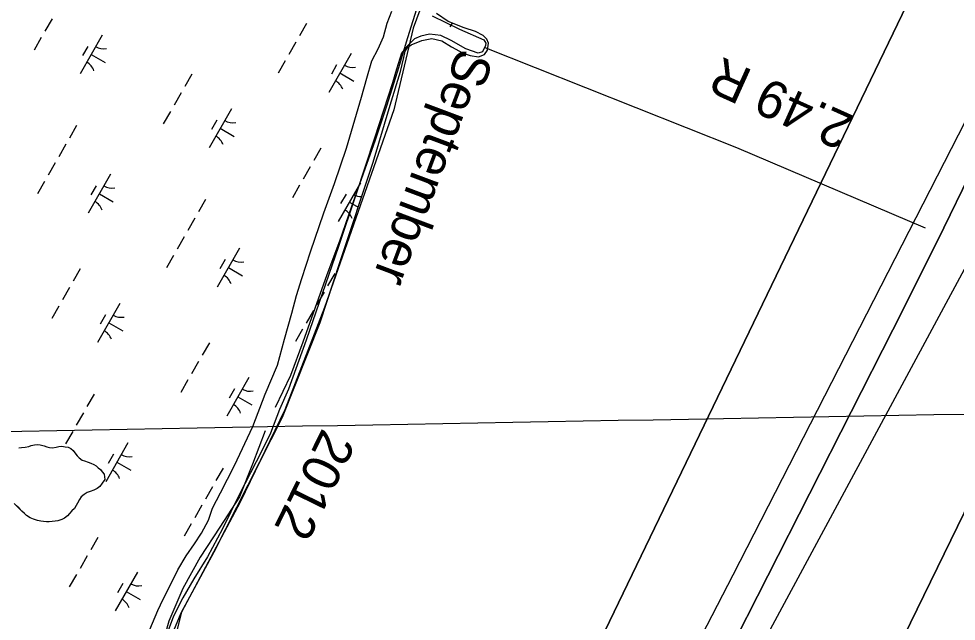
# Model space of a CAD drawing. Extents: x 3930721 to 3950824, y 220441 to 242861.
# Drawn here: x 3939263 to 3940311, y 229978 to 230653 of the extents above; entities that cross this region are included whole.
import ezdxf

# ---------------------------------------------------------------- set-up
doc = ezdxf.new("R2010")
doc.units = 0
for name, color, linetype in [('V-GRID-MAJR', 7, 'Continuous'), ('V-LEVE-TOET', 7, 'Continuous'), ('V-RIVR-EDGE', 7, 'Continuous'), ('V-RIVR-IDEN', 7, 'Continuous'), ('V-RIVR-JETY', 7, 'Continuous'), ('V-RRAP-FSHR', 7, 'Continuous'), ('V-STRM-FMON', 7, 'Continuous'), ('V-TOPO-DPTH', 7, 'Continuous'), ('V-TOPO-MINR', 7, 'Continuous'), ('V-TOPO-SHOR', 7, 'Continuous'), ('V-WETL-SWMP', 7, 'Continuous')]:
    doc.layers.add(name, color=color, linetype=linetype)

msp = doc.modelspace()

# ---------------------------------------------------------------- linework, layer by layer
at = {"layer": 'V-GRID-MAJR'}
msp.add_spline([(3935736.6, 230127.9), (3940756.9, 230218.1), (3946078.3, 230314.5), (3946614.6, 230324.3)], degree=3, dxfattribs=at)
at = {"layer": 'V-LEVE-TOET'}
msp.add_lwpolyline([(3939784, 230620.3), (3940065.5, 230508.4), (3940276.5, 230418.5)], dxfattribs=at)
at = {"layer": 'V-RIVR-EDGE'}
msp.add_lwpolyline([(3939716.2, 230675.7), (3939704, 230641.9), (3939682.5, 230550.8), (3939604.7, 230329.6), (3939560.6, 230215), (3939510.5, 230111.6), (3939445, 229988.7), (3939420.4, 229891.5)], dxfattribs=at)
at = {"layer": 'V-RIVR-JETY'}
for points in [[(3939409.7, 229969.2), (3939418.6, 229990.5), (3939424.5, 230003), (3939432.2, 230018.5), (3939440.8, 230035.8), (3939450.1, 230051.7), (3939459.3, 230065.1), (3939467.4, 230077), (3939475.1, 230091.6), (3939479.5, 230104.9), (3939488.4, 230122), (3939504.1, 230152.7), (3939524.6, 230196.5), (3939538.5, 230232.7), (3939552.1, 230264.9), (3939560.2, 230294.1), (3939568.4, 230323.2), (3939573.7, 230343), (3939579.5, 230362.1), (3939589.2, 230391.9), (3939604.2, 230435.6), (3939616, 230468.1), (3939629.5, 230507.9), (3939646.2, 230564.7), (3939652.3, 230586.2), (3939657.9, 230605.4), (3939665, 230618.8), (3939670.9, 230632.5), (3939675, 230647.6), (3939680.3, 230661)], [(3939725.2, 230655.7), (3939755.6, 230640.9), (3939783, 230629), (3939785.2, 230625.1), (3939784.9, 230622.7), (3939781.6, 230615.4), (3939776.8, 230614.1), (3939762.8, 230618.9), (3939746.4, 230628.1), (3939734.8, 230633.7), (3939722.4, 230635.4), (3939712.4, 230633.2), (3939705.5, 230630.1), (3939697.4, 230621.8), (3939691.1, 230613.9), (3939685.2, 230596.3), (3939680.9, 230580.8), (3939660.9, 230518.8), (3939639.7, 230455.6), (3939620.6, 230397.9), (3939584.5, 230293.1), (3939564.4, 230238.1), (3939554.4, 230215.3), (3939544.6, 230188.9), (3939534.9, 230169.1), (3939509.3, 230119.8), (3939490.9, 230081.8), (3939474, 230050.4), (3939458.8, 230026), (3939446.3, 230004.7), (3939435.9, 229984.3), (3939427.4, 229961.2)]]:
    msp.add_lwpolyline(points, dxfattribs=at)
at = {"layer": 'V-RRAP-FSHR'}
for points in [[(3939709.6, 230669.3), (3939697.8, 230631.1), (3939686.2, 230592.9), (3939674.2, 230554.7), (3939661.5, 230516.8), (3939648, 230479.1), (3939634.5, 230441.4), (3939621.7, 230403.8), (3939607.6, 230366.1), (3939594.1, 230328.5), (3939580.7, 230290.8), (3939566.9, 230253.3), (3939549.8, 230217.7)], [(3939538.6, 230191.6), (3939524.5, 230154.2), (3939509.7, 230117.5), (3939487.7, 230083.7), (3939465.9, 230050.2)], [(3939465.9, 230050.2), (3939446.6, 230015.2), (3939430.8, 229978.5), (3939419.9, 229940)]]:
    msp.add_lwpolyline(points, dxfattribs=at)
at = {"layer": 'V-TOPO-DPTH'}
for points in [[(3939138.4, 228899.8), (3939165.6, 228949.6), (3939838.2, 229801.2), (3940275.6, 230709.6), (3940672.4, 231617.7), (3940572, 231858.6), (3940567.3, 231867.1), (3940561.5, 231871.8), (3940554.1, 231870.8), (3940545.6, 231866.1), (3940533.6, 231848.4), (3940521.9, 231830.6), (3940510.6, 231812.5), (3940499.5, 231794.3), (3940486, 231771.5), (3940470.4, 231745.8), (3940454.4, 231720.3), (3940437.9, 231695.2), (3940421, 231670.3), (3940394.3, 231631.9), (3940546.9, 231888.2), (3940838.9, 231677.1)], [(3940951.1, 231818.3), (3940831.5, 231527.8), (3940778.6, 231417.8), (3940749.9, 231356.3), (3940722.3, 231294.3), (3940696.2, 231231.7), (3940671.1, 231168.7), (3940471.6, 230649.8), (3940468.6, 230644.6), (3940464.8, 230640.4), (3939509.5, 228866.7), (3939502.1, 228854.1), (3939495.4, 228841.1), (3939489.1, 228827.8), (3939432.4, 228702.8), (3939397.6, 228627.1), (3939362.1, 228551.7), (3939325.7, 228476.7), (3939288.7, 228402.1), (3939055.8, 227939.6)], [(3940951.1, 231818.3), (3940831.5, 231527.8), (3940778.6, 231417.8), (3940749.9, 231356.3), (3940722.3, 231294.3), (3940696.2, 231231.7), (3940671.1, 231168.7), (3940471.6, 230649.8), (3940468.6, 230644.6), (3940464.8, 230640.4), (3939509.5, 228866.7), (3939502.1, 228854.1), (3939495.4, 228841.1), (3939489.1, 228827.8), (3939432.4, 228702.8), (3939397.6, 228627.1), (3939362.1, 228551.7), (3939325.7, 228476.7), (3939288.7, 228402.1), (3939055.8, 227939.6)], [(3939325.9, 227881.3), (3939705.8, 228753.5), (3939708.6, 228760), (3939711.3, 228766.6), (3939714, 228773.2), (3939716.5, 228779.9), (3939872.6, 229193.9), (3939906.8, 229279.7), (3939943.1, 229364.6), (3939982.6, 229448.1), (3940024.2, 229530.6), (3940105.7, 229684.9), (3940108.5, 229689.2), (3940111.7, 229693.1), (3940115.4, 229696.4), (3940119.7, 229699.3), (3940123.7, 229702.3), (3940127.3, 229705.7), (3940130.1, 229709.8), (3940132.3, 229714.4), (3940568.4, 230608.9)], [(3940568.4, 230608.9), (3940132.3, 229714.4), (3940130.1, 229709.8), (3940127.3, 229705.7), (3940123.7, 229702.3), (3940119.7, 229699.3), (3940115.4, 229696.4), (3940111.7, 229693.1), (3940108.5, 229689.2), (3940105.7, 229684.9), (3940024.2, 229530.6), (3939982.6, 229448.1), (3939943.1, 229364.6), (3939906.8, 229279.7), (3939872.6, 229193.9), (3939716.5, 228779.9), (3939714, 228773.2), (3939711.3, 228766.6), (3939708.6, 228760), (3939705.8, 228753.5), (3939325.9, 227881.3)], [(3940325.4, 230476.1), (3940297.3, 230418.7), (3940268.9, 230361.5), (3940240.2, 230304.5), (3939960.7, 229753.9), (3939958.5, 229749.8), (3939695, 229351.9), (3939671.1, 229319.5), (3939639.8, 229276.4), (3939600.9, 229222), (3939562.5, 229167.2), (3939524.8, 229111.9), (3939487.6, 229056.3), (3939415.1, 228946.4), (3939402.2, 228926.8), (3939389.1, 228907.3), (3939375.9, 228887.8), (3939362.7, 228868.4), (3939290.3, 228763), (3939263, 228724.4)], [(3939263, 228724.4), (3939290.3, 228763), (3939362.7, 228868.4), (3939375.9, 228887.8), (3939389.1, 228907.3), (3939402.2, 228926.8), (3939415.1, 228946.4), (3939487.6, 229056.3), (3939524.8, 229111.9), (3939562.5, 229167.2), (3939600.9, 229222), (3939639.8, 229276.4), (3939671.1, 229319.5), (3939695, 229351.9), (3939958.5, 229749.8), (3939960.7, 229753.9), (3940240.2, 230304.5), (3940268.9, 230361.5), (3940297.3, 230418.7), (3940325.4, 230476.1)]]:
    msp.add_lwpolyline(points, dxfattribs=at)
at = {"layer": 'V-TOPO-MINR'}
for points in [[(3940394.3, 231631.9), (3940421, 231670.3), (3940437.9, 231695.2), (3940454.4, 231720.3), (3940470.4, 231745.8), (3940486, 231771.5), (3940499.5, 231794.3), (3940510.6, 231812.5), (3940521.9, 231830.6), (3940533.6, 231848.4), (3940545.6, 231866.1), (3940554.1, 231870.8), (3940561.5, 231871.8), (3940567.3, 231867.1), (3940572, 231858.6), (3940672.4, 231617.7), (3940275.6, 230709.6), (3939838.2, 229801.2), (3939165.6, 228949.6), (3939138.4, 228899.8)], [(3940951.1, 231818.3), (3940831.5, 231527.8), (3940778.6, 231417.8), (3940749.9, 231356.3), (3940722.3, 231294.3), (3940696.2, 231231.7), (3940671.1, 231168.7), (3940471.6, 230649.8), (3940468.6, 230644.6), (3940464.8, 230640.4), (3939509.5, 228866.7), (3939502.1, 228854.1), (3939495.4, 228841.1), (3939489.1, 228827.8), (3939432.4, 228702.8), (3939397.6, 228627.1), (3939362.1, 228551.7), (3939325.7, 228476.7), (3939288.7, 228402.1), (3939055.8, 227939.6)], [(3940568.4, 230608.9), (3940132.3, 229714.4), (3940130.1, 229709.8), (3940127.3, 229705.7), (3940123.7, 229702.3), (3940119.7, 229699.3), (3940115.4, 229696.4), (3940111.7, 229693.1), (3940108.5, 229689.2), (3940105.7, 229684.9), (3940024.2, 229530.6), (3939982.6, 229448.1), (3939943.1, 229364.6), (3939906.8, 229279.7), (3939872.6, 229193.9), (3939716.5, 228779.9), (3939714, 228773.2), (3939711.3, 228766.6), (3939708.6, 228760), (3939705.8, 228753.5), (3939325.9, 227881.3)], [(3940321, 230537.5), (3940061.5, 230030.2), (3940043.9, 229996.1), (3940026.2, 229962.1), (3940008.2, 229928.3), (3939990.1, 229894.5), (3939971.1, 229859.3), (3939962.1, 229843.3), (3939952.9, 229827.5), (3939943.2, 229811.9), (3939933.2, 229796.5), (3939923, 229781.4), (3939912.6, 229766.2), (3939902.1, 229751.2), (3939256.2, 228969.7), (3939182.6, 228836.6)], [(3940325.4, 230476.1), (3940297.3, 230418.7), (3940268.9, 230361.5), (3940240.2, 230304.5), (3939960.7, 229753.9), (3939958.5, 229749.8), (3939695, 229351.9), (3939671.1, 229319.5), (3939639.8, 229276.4), (3939600.9, 229222), (3939562.5, 229167.2), (3939524.8, 229111.9), (3939487.6, 229056.3), (3939415.1, 228946.4), (3939402.2, 228926.8), (3939389.1, 228907.3), (3939375.9, 228887.8), (3939362.7, 228868.4), (3939290.3, 228763), (3939263, 228724.4)]]:
    msp.add_lwpolyline(points, dxfattribs=at)
at = {"layer": 'V-TOPO-SHOR'}
for points in [[(3939262.9, 230172.6), (3939266.1, 230172.7), (3939270.2, 230173.2), (3939274.1, 230174.1), (3939276.9, 230175.1), (3939280.6, 230175.9), (3939283.7, 230176.2), (3939286.8, 230176), (3939291.2, 230174.8), (3939294.4, 230173.7), (3939297.5, 230173), (3939300.6, 230172.5), (3939304.8, 230173.1), (3939307.9, 230174.1), (3939311, 230174.2), (3939314.9, 230173.7), (3939318.3, 230173.2), (3939321.2, 230171.7), (3939323.8, 230169.4), (3939325.6, 230166.8), (3939328.3, 230163.7), (3939330.4, 230161.4), (3939333.8, 230158.8), (3939336.6, 230157.8), (3939340.6, 230156.3), (3939343.4, 230155.3), (3939346.8, 230154), (3939349.4, 230152.2), (3939351.8, 230150.2), (3939354.4, 230148.4), (3939356.3, 230145.8), (3939358.6, 230142.9), (3939359.2, 230137)], [(3939359.2, 230137), (3939356.4, 230133), (3939353.8, 230129.4), (3939350.7, 230127), (3939346.9, 230125.1), (3939342.7, 230123.8), (3939339.6, 230122.5), (3939336, 230120.4), (3939332.9, 230117.5), (3939330.8, 230114.6), (3939328.6, 230110.4), (3939327, 230107.8), (3939325.2, 230104.6), (3939322.4, 230102), (3939319.6, 230098.9), (3939317.3, 230096.5), (3939314.2, 230093.9), (3939311.1, 230092.3), (3939306.6, 230090.9), (3939303.5, 230090.4), (3939300.4, 230090.1), (3939297, 230089.8), (3939293.9, 230089.8), (3939290.8, 230090), (3939287.7, 230090.5), (3939284, 230091.2), (3939279.3, 230092.5), (3939275.9, 230094), (3939271.8, 230096.6), (3939269.4, 230099.1), (3939266.5, 230101.7), (3939263.4, 230104.8), (3939260.5, 230107.6)]]:
    msp.add_lwpolyline(points, dxfattribs=at)
at = {"layer": 'V-WETL-SWMP'}
for p, q in [((3939743.2, 230649.4), (3939730.1, 230658.6)), ((3939300.2, 230652.3), (3939292.2, 230638.5)), ((3939584.7, 230647.2), (3939576.7, 230633.3)), ((3939760.9, 230642.6), (3939743.2, 230649.4)), ((3939747.4, 230647.8), (3939744.9, 230643.4)), ((3939773.5, 230638.3), (3939760.9, 230642.6)), ((3939782.1, 230633.9), (3939773.5, 230638.3)), ((3939288.2, 230631.5), (3939280.3, 230617.6)), ((3939356.4, 230634.3), (3939331.5, 230590.9)), ((3939572.7, 230626.4), (3939564.8, 230612.5)), ((3939701.6, 230623.5), (3939713.8, 230628.3)), ((3939713.8, 230628.3), (3939724.9, 230630.5)), ((3939724.9, 230630.5), (3939736.1, 230628)), ((3939736.1, 230628), (3939746.9, 230621.1)), ((3939786.3, 230629.6), (3939782.1, 230633.9)), ((3939788.2, 230625.2), (3939786.3, 230629.6)), ((3939340.2, 230621.7), (3939334.3, 230611.3)), ((3939693.4, 230609.3), (3939695.2, 230616.3)), ((3939695.2, 230616.3), (3939698, 230620.9)), ((3939698, 230620.9), (3939701.6, 230623.5)), ((3939746.9, 230621.1), (3939759.9, 230614.2)), ((3939783.6, 230612.4), (3939786.9, 230617.6)), ((3939786.9, 230617.6), (3939788.2, 230625.2)), ((3939343.9, 230612.6), (3939359.6, 230603.7)), ((3939560.8, 230605.6), (3939552.9, 230591.7)), ((3939634.6, 230613.6), (3939609.7, 230570.2)), ((3939689.7, 230593.4), (3939693.4, 230609.3)), ((3939759.9, 230614.2), (3939767.8, 230611.4)), ((3939767.8, 230611.4), (3939776.9, 230610)), ((3939776.9, 230610), (3939783.6, 230612.4)), ((3939618.4, 230600.9), (3939612.5, 230590.5)), ((3939456.4, 230590.5), (3939448.5, 230576.6)), ((3939622.1, 230591.9), (3939637.8, 230582.9)), ((3939678.4, 230555.8), (3939689.7, 230593.4)), ((3939444.5, 230569.7), (3939436.6, 230555.8)), ((3939659.2, 230492.2), (3939678.4, 230555.8)), ((3939432.6, 230548.9), (3939424.6, 230535)), ((3939500.7, 230551.7), (3939475.8, 230508.3)), ((3939327.5, 230533), (3939319.6, 230519.1)), ((3939484.6, 230539), (3939478.6, 230528.6)), ((3939488.3, 230530), (3939503.9, 230521)), ((3939315.6, 230512.1), (3939307.7, 230498.2)), ((3939600.8, 230507.8), (3939592.8, 230494)), ((3939303.7, 230491.3), (3939295.7, 230477.4)), ((3939622.4, 230380.8), (3939659.2, 230492.2)), ((3939588.8, 230487), (3939580.9, 230473.1)), ((3939291.8, 230470.5), (3939283.8, 230456.6)), ((3939365.5, 230478.5), (3939340.7, 230435.1)), ((3939645, 230469), (3939620.2, 230425.6)), ((3939349.4, 230465.8), (3939343.4, 230455.4)), ((3939576.9, 230466.2), (3939569, 230452.3)), ((3939353.1, 230456.8), (3939368.7, 230447.8)), ((3939471.9, 230450.3), (3939463.9, 230436.4)), ((3939628.9, 230456.3), (3939622.9, 230445.9)), ((3939632.6, 230447.3), (3939642.5, 230441.6)), ((3939459.9, 230429.5), (3939452, 230415.6)), ((3939448, 230408.6), (3939440.1, 230394.8)), ((3939509.8, 230395.8), (3939485, 230352.4)), ((3939436.1, 230387.8), (3939428.1, 230373.9)), ((3939493.7, 230383.1), (3939487.7, 230372.7)), ((3939600, 230312.7), (3939622.4, 230380.8)), ((3939331.7, 230372.7), (3939323.8, 230358.9)), ((3939497.4, 230374.1), (3939513, 230365.1)), ((3939616.2, 230367.6), (3939608.3, 230353.7)), ((3939319.8, 230351.9), (3939311.8, 230338)), ((3939604.3, 230346.8), (3939596.3, 230332.9)), ((3939376, 230333.9), (3939351.1, 230290.5)), ((3939307.9, 230331.1), (3939299.9, 230317.2)), ((3939592.4, 230326), (3939584.4, 230312.1)), ((3939359.8, 230321.2), (3939353.9, 230310.8)), ((3939363.6, 230312.2), (3939379.2, 230303.3)), ((3939557.9, 230206.7), (3939600, 230312.7)), ((3939580.4, 230305.1), (3939572.5, 230291.3)), ((3939476.1, 230290.1), (3939468.1, 230276.2)), ((3939464.1, 230269.2), (3939456.2, 230255.4)), ((3939452.2, 230248.4), (3939444.2, 230234.5)), ((3939520.3, 230251.2), (3939495.5, 230207.8)), ((3939504.2, 230238.6), (3939498.2, 230228.2)), ((3939347.2, 230232.5), (3939339.2, 230218.6)), ((3939507.9, 230229.5), (3939523.5, 230220.6)), ((3939335.2, 230211.7), (3939327.3, 230197.8)), ((3939481.5, 230056), (3939557.9, 230206.7)), ((3939323.3, 230190.9), (3939315.3, 230177)), ((3939274.1, 230174.1), (3939276.9, 230175.1)), ((3939276.9, 230175.1), (3939280.6, 230175.9)), ((3939280.6, 230175.9), (3939283.7, 230176.2)), ((3939283.7, 230176.2), (3939286.8, 230176)), ((3939286.8, 230176), (3939291.2, 230174.8)), ((3939385.1, 230178), (3939360.3, 230134.6)), ((3939262.9, 230172.6), (3939266, 230172.7)), ((3939266, 230172.7), (3939270.2, 230173.2)), ((3939270.2, 230173.2), (3939274.1, 230174.1)), ((3939291.2, 230174.8), (3939294.4, 230173.7)), ((3939294.4, 230173.7), (3939297.5, 230173)), ((3939297.5, 230173), (3939300.6, 230172.5)), ((3939300.6, 230172.5), (3939304.8, 230173.1)), ((3939304.8, 230173.1), (3939307.9, 230174.1)), ((3939307.9, 230174.1), (3939311, 230174.2)), ((3939311, 230174.2), (3939314.9, 230173.7)), ((3939314.9, 230173.7), (3939318.3, 230173.2)), ((3939318.3, 230173.2), (3939321.2, 230171.7)), ((3939321.2, 230171.7), (3939323.8, 230169.4)), ((3939323.8, 230169.4), (3939325.6, 230166.8)), ((3939325.6, 230166.8), (3939328.3, 230163.7)), ((3939369, 230165.4), (3939363, 230155)), ((3939328.3, 230163.7), (3939330.4, 230161.4)), ((3939330.4, 230161.4), (3939333.8, 230158.8)), ((3939333.8, 230158.8), (3939336.6, 230157.8)), ((3939336.6, 230157.8), (3939340.6, 230156.3)), ((3939340.6, 230156.3), (3939343.4, 230155.3)), ((3939343.4, 230155.3), (3939346.8, 230154)), ((3939346.8, 230154), (3939349.4, 230152.2)), ((3939372.7, 230156.3), (3939388.3, 230147.4)), ((3939349.4, 230152.2), (3939351.8, 230150.2)), ((3939351.8, 230150.2), (3939354.4, 230148.4)), ((3939354.4, 230148.4), (3939356.3, 230145.8)), ((3939356.3, 230145.8), (3939358.6, 230142.9)), ((3939491.5, 230149.9), (3939483.5, 230136)), ((3939356.4, 230133), (3939353.8, 230129.4)), ((3939359.2, 230137), (3939356.4, 230133)), ((3939358.6, 230142.9), (3939359.2, 230137)), ((3939342.7, 230123.8), (3939339.6, 230122.5)), ((3939346.9, 230125.1), (3939342.7, 230123.8)), ((3939350.7, 230127), (3939346.9, 230125.1)), ((3939353.8, 230129.4), (3939350.7, 230127)), ((3939479.6, 230129), (3939471.6, 230115.1)), ((3939330.8, 230114.6), (3939328.6, 230110.4)), ((3939332.9, 230117.5), (3939330.8, 230114.6)), ((3939336, 230120.4), (3939332.9, 230117.5)), ((3939339.6, 230122.5), (3939336, 230120.4)), ((3939266.5, 230101.7), (3939257.8, 230110.2)), ((3939269.4, 230099.1), (3939266.5, 230101.7)), ((3939322.4, 230102), (3939319.6, 230098.9)), ((3939325.2, 230104.7), (3939322.4, 230102)), ((3939327, 230107.8), (3939325.2, 230104.7)), ((3939328.6, 230110.4), (3939327, 230107.8)), ((3939467.6, 230108.2), (3939459.7, 230094.3)), ((3939271.8, 230096.6), (3939269.4, 230099.1)), ((3939275.9, 230094), (3939271.8, 230096.6)), ((3939279.3, 230092.5), (3939275.9, 230094)), ((3939284, 230091.2), (3939279.3, 230092.5)), ((3939287.7, 230090.5), (3939284, 230091.2)), ((3939311.1, 230092.3), (3939306.6, 230090.9)), ((3939314.2, 230093.9), (3939311.1, 230092.3)), ((3939317.3, 230096.5), (3939314.2, 230093.9)), ((3939319.6, 230098.9), (3939317.3, 230096.5)), ((3939290.8, 230090), (3939287.7, 230090.5)), ((3939293.9, 230089.8), (3939290.8, 230090)), ((3939297, 230089.8), (3939293.9, 230089.8)), ((3939300.4, 230090.1), (3939297, 230089.8)), ((3939303.5, 230090.4), (3939300.4, 230090.1)), ((3939306.6, 230090.9), (3939303.5, 230090.4)), ((3939455.7, 230087.4), (3939447.8, 230073.5)), ((3939351.3, 230072.3), (3939343.4, 230058.4)), ((3939339.4, 230051.5), (3939331.5, 230037.6)), ((3939444.7, 229988), (3939481.5, 230056)), ((3939327.5, 230030.7), (3939319.5, 230016.8)), ((3939395.6, 230033.5), (3939370.8, 229990.1)), ((3939379.5, 230020.8), (3939373.5, 230010.4)), ((3939383.2, 230011.8), (3939398.8, 230002.8)), ((3939432.5, 229959.3), (3939444.7, 229988))]:
    msp.add_line(p, q, dxfattribs=at)
for centre, start, end in [((3939357.9, 230636.5), 239.4279, 280.9715), ((3939330.4, 230588.6), 19.4279, 60.9715), ((3939636.1, 230615.7), 239.4279, 280.9715), ((3939608.6, 230567.8), 19.4279, 60.9715), ((3939502.2, 230553.8), 239.4279, 280.9715), ((3939474.8, 230505.9), 19.4279, 60.9715), ((3939367, 230480.6), 239.4279, 280.9715), ((3939339.6, 230432.7), 19.4279, 60.9715), ((3939646.5, 230471.2), 239.4279, 269.6673), ((3939619.1, 230423.2), 19.4279, 60.9715), ((3939511.4, 230397.9), 239.4279, 280.9715), ((3939483.9, 230350), 19.4279, 60.9715), ((3939377.5, 230336.1), 239.4279, 280.9715), ((3939350, 230288.1), 19.4279, 60.9715), ((3939521.8, 230253.4), 239.4279, 280.9715), ((3939494.4, 230205.5), 19.4279, 60.9715), ((3939386.6, 230180.2), 239.4279, 280.9715), ((3939359.2, 230132.2), 19.4279, 60.9715), ((3939397.1, 230035.6), 239.4279, 280.9715), ((3939369.7, 229987.7), 19.4279, 60.9715)]:
    msp.add_arc(centre, 17.6, start, end, dxfattribs=at)

# ---------------------------------------------------------------- texts
at = {"layer": 'V-RIVR-IDEN'}
for s, rotation, p in [('September', 249.4314, (3939755.1, 230621.6)), ('2012', 243.9257, (3939602.8, 230195.7))]:
    msp.add_text(s, height=42, rotation=rotation, dxfattribs=at).set_placement(p)
at = {"layer": 'V-STRM-FMON'}
msp.add_text('2.49 R', height=42, rotation=155.7312, dxfattribs=at).set_placement((3940199.2, 230542.7))

doc.saveas('drawing.dxf')
